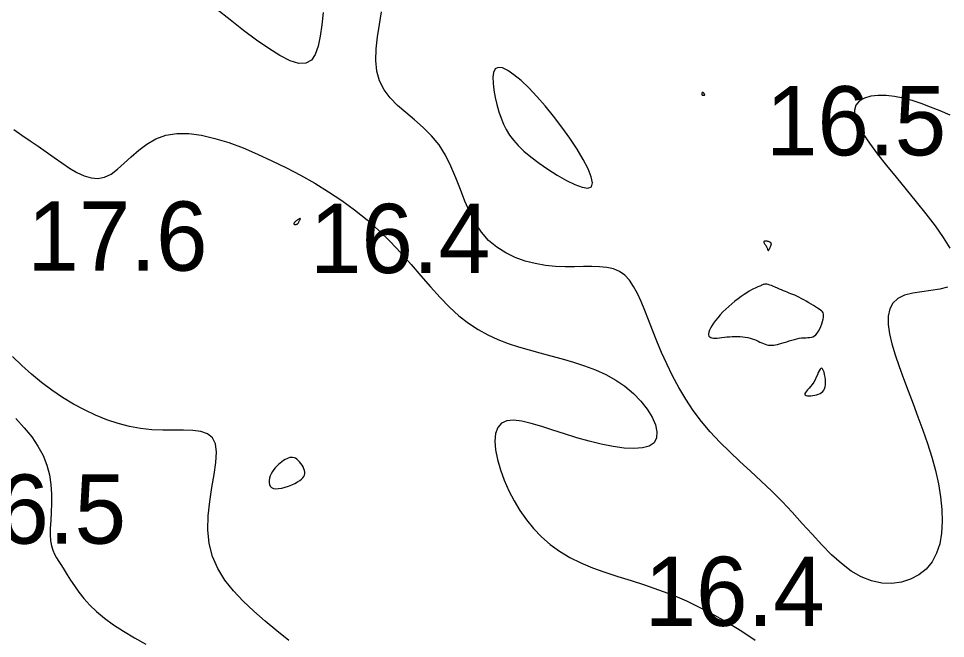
# Model space of a CAD drawing. Extents: x 3040093 to 3056816, y 408076 to 509144.
# Drawn here: x 3045814.3 to 3045881.2, y 434654.2 to 434699 of the extents above; entities that cross this region are included whole.
import ezdxf

# ---------------------------------------------------------------- set-up
doc = ezdxf.new("R2010")
doc.units = 0
doc.layers.add('V-CHAN-CONT-EL17', color=7, linetype='Continuous')
doc.layers.add('V-TOPO-SOUN-0610', color=7, linetype='Continuous')

msp = doc.modelspace()

# ---------------------------------------------------------------- linework, layer by layer
at = {"layer": 'V-CHAN-CONT-EL17'}
for points in [[(3045836.317, 434699.385), (3045836.206, 434698.495), (3045836.089, 434697.673), (3045835.943, 434696.953), (3045835.741, 434696.366), (3045835.458, 434695.944), (3045835.068, 434695.72), (3045834.553, 434695.714), (3045833.922, 434695.909), (3045833.191, 434696.274), (3045832.376, 434696.78), (3045831.494, 434697.399), (3045830.559, 434698.1), (3045829.589, 434698.855), (3045828.599, 434699.634)], [(3045881.382, 434679.537), (3045880.815, 434679.401), (3045880.176, 434679.306), (3045879.509, 434679.221), (3045878.858, 434679.117), (3045878.265, 434678.964), (3045877.775, 434678.734), (3045877.422, 434678.402), (3045877.201, 434677.972), (3045877.098, 434677.452), (3045877.099, 434676.852), (3045877.191, 434676.18), (3045877.36, 434675.445), (3045877.591, 434674.656), (3045877.872, 434673.822), (3045878.188, 434672.952), (3045878.528, 434672.051), (3045878.883, 434671.125), (3045879.24, 434670.179), (3045879.591, 434669.219), (3045879.924, 434668.25), (3045880.228, 434667.278), (3045880.494, 434666.307), (3045880.71, 434665.345), (3045880.871, 434664.401), (3045880.967, 434663.486), (3045880.993, 434662.61), (3045880.942, 434661.784), (3045880.806, 434661.018), (3045880.578, 434660.323), (3045880.252, 434659.71), (3045879.823, 434659.189), (3045879.304, 434658.766), (3045878.71, 434658.447), (3045878.056, 434658.239), (3045877.358, 434658.146), (3045876.631, 434658.174), (3045875.89, 434658.331), (3045875.151, 434658.62), (3045874.425, 434659.045), (3045873.712, 434659.587), (3045873.007, 434660.224), (3045872.305, 434660.934), (3045871.601, 434661.696), (3045870.892, 434662.487), (3045870.171, 434663.285), (3045869.436, 434664.068), (3045868.682, 434664.82), (3045867.918, 434665.545), (3045867.152, 434666.252), (3045866.393, 434666.95), (3045865.649, 434667.649), (3045864.931, 434668.359), (3045864.247, 434669.088), (3045863.607, 434669.847), (3045863.016, 434670.64), (3045862.474, 434671.463), (3045861.979, 434672.304), (3045861.526, 434673.153), (3045861.112, 434674.001), (3045860.735, 434674.838), (3045860.392, 434675.653), (3045860.078, 434676.436), (3045859.791, 434677.179), (3045859.521, 434677.873), (3045859.258, 434678.513), (3045858.991, 434679.093), (3045858.712, 434679.605), (3045858.41, 434680.045), (3045858.074, 434680.404), (3045857.696, 434680.678), (3045857.266, 434680.863), (3045856.787, 434680.974), (3045856.262, 434681.027), (3045855.695, 434681.04), (3045855.089, 434681.031), (3045854.448, 434681.017), (3045853.775, 434681.016), (3045853.075, 434681.045), (3045852.352, 434681.12), (3045851.618, 434681.249), (3045850.887, 434681.438), (3045850.171, 434681.694), (3045849.483, 434682.023), (3045848.838, 434682.432), (3045848.247, 434682.927), (3045847.725, 434683.515), (3045847.278, 434684.196), (3045846.893, 434684.954), (3045846.546, 434685.765), (3045846.218, 434686.606), (3045845.888, 434687.455), (3045845.534, 434688.289), (3045845.136, 434689.084), (3045844.672, 434689.82), (3045844.131, 434690.478), (3045843.532, 434691.074), (3045842.905, 434691.626), (3045842.279, 434692.155), (3045841.684, 434692.681), (3045841.149, 434693.224), (3045840.702, 434693.805), (3045840.374, 434694.444), (3045840.185, 434695.155), (3045840.115, 434695.932), (3045840.14, 434696.761), (3045840.232, 434697.632), (3045840.365, 434698.532), (3045840.511, 434699.448)], [(3045881.559, 434691.971), (3045880.838, 434692.275), (3045880.142, 434692.556), (3045879.469, 434692.81), (3045878.816, 434693.028), (3045878.178, 434693.203), (3045877.554, 434693.327), (3045876.944, 434693.395), (3045876.365, 434693.401), (3045875.837, 434693.339), (3045875.38, 434693.206), (3045875.017, 434692.997), (3045874.766, 434692.706), (3045874.65, 434692.329), (3045874.688, 434691.861), (3045874.893, 434691.3), (3045875.249, 434690.655), (3045875.729, 434689.94), (3045876.308, 434689.165), (3045876.962, 434688.344), (3045877.665, 434687.489), (3045878.392, 434686.611), (3045879.117, 434685.724), (3045879.817, 434684.84), (3045880.468, 434683.974), (3045881.049, 434683.143), (3045881.537, 434682.361)], [(3045813.983, 434690.943), (3045814.561, 434690.527), (3045815.151, 434690.124), (3045815.742, 434689.727), (3045816.327, 434689.326), (3045816.899, 434688.918), (3045817.457, 434688.521), (3045818.001, 434688.153), (3045818.532, 434687.836), (3045819.05, 434687.591), (3045819.555, 434687.437), (3045820.049, 434687.395)], [(3045820.049, 434687.395), (3045820.53, 434687.487), (3045821.002, 434687.722), (3045821.473, 434688.073), (3045821.957, 434688.502), (3045822.463, 434688.973), (3045823.005, 434689.448), (3045823.592, 434689.89), (3045824.237, 434690.26), (3045824.951, 434690.523), (3045825.742, 434690.648), (3045826.603, 434690.642), (3045827.523, 434690.521), (3045828.49, 434690.297), (3045829.494, 434689.987), (3045830.524, 434689.605), (3045831.568, 434689.165), (3045832.615, 434688.683), (3045833.656, 434688.17), (3045834.685, 434687.628), (3045835.697, 434687.053), (3045836.686, 434686.446), (3045837.65, 434685.803), (3045838.581, 434685.123), (3045839.476, 434684.404), (3045840.331, 434683.644), (3045841.141, 434682.845), (3045841.912, 434682.02), (3045842.651, 434681.187), (3045843.365, 434680.361), (3045844.059, 434679.561), (3045844.743, 434678.802), (3045845.421, 434678.102), (3045846.101, 434677.478), (3045846.789, 434676.942), (3045847.486, 434676.486), (3045848.195, 434676.1), (3045848.917, 434675.772), (3045849.652, 434675.489), (3045850.402, 434675.241), (3045851.168, 434675.017), (3045851.952, 434674.803), (3045852.753, 434674.59), (3045853.563, 434674.368), (3045854.373, 434674.13), (3045855.173, 434673.866), (3045855.955, 434673.568), (3045856.707, 434673.228), (3045857.422, 434672.837), (3045858.089, 434672.387), (3045858.699, 434671.875), (3045859.238, 434671.319), (3045859.692, 434670.74), (3045860.046, 434670.163), (3045860.288, 434669.608), (3045860.402, 434669.1), (3045860.375, 434668.661), (3045860.193, 434668.313), (3045859.847, 434668.073), (3045859.355, 434667.937), (3045858.74, 434667.893), (3045858.024, 434667.93), (3045857.231, 434668.037), (3045856.382, 434668.203), (3045855.502, 434668.418), (3045854.614, 434668.669), (3045853.738, 434668.944), (3045852.889, 434669.223), (3045852.083, 434669.484), (3045851.333, 434669.703), (3045850.653, 434669.86), (3045850.056, 434669.931), (3045849.557, 434669.895), (3045849.17, 434669.729), (3045848.904, 434669.418), (3045848.754, 434668.977), (3045848.708, 434668.428), (3045848.758, 434667.794), (3045848.894, 434667.096), (3045849.104, 434666.357), (3045849.379, 434665.6), (3045849.708, 434664.845), (3045850.085, 434664.114), (3045850.507, 434663.411), (3045850.978, 434662.742), (3045851.498, 434662.109), (3045852.07, 434661.518), (3045852.696, 434660.971), (3045853.376, 434660.473), (3045854.113, 434660.028), (3045854.907, 434659.636), (3045855.753, 434659.286), (3045856.643, 434658.966), (3045857.571, 434658.66), (3045858.53, 434658.356), (3045859.513, 434658.039), (3045860.513, 434657.696), (3045861.524, 434657.313), (3045862.537, 434656.879), (3045863.55, 434656.396), (3045864.555, 434655.867), (3045865.55, 434655.296), (3045866.528, 434654.688), (3045867.484, 434654.047)], [(3045833.831, 434654.014), (3045832.969, 434654.716), (3045832.119, 434655.421), (3045831.3, 434656.132), (3045830.529, 434656.86), (3045829.826, 434657.611), (3045829.21, 434658.395), (3045828.699, 434659.219), (3045828.313, 434660.092), (3045828.07, 434661.023), (3045827.98, 434662.012), (3045828.012, 434663.037), (3045828.127, 434664.067), (3045828.284, 434665.072), (3045828.443, 434666.02), (3045828.565, 434666.883), (3045828.61, 434667.629), (3045828.537, 434668.228), (3045828.317, 434668.661), (3045827.958, 434668.946), (3045827.479, 434669.113), (3045826.899, 434669.194), (3045826.236, 434669.219), (3045825.51, 434669.216), (3045824.739, 434669.216), (3045823.941, 434669.25), (3045823.134, 434669.342), (3045822.321, 434669.495), (3045821.507, 434669.707), (3045820.693, 434669.976), (3045819.883, 434670.3), (3045819.079, 434670.677), (3045818.284, 434671.105), (3045817.5, 434671.581), (3045816.731, 434672.102), (3045815.982, 434672.665), (3045815.256, 434673.264), (3045814.56, 434673.893), (3045813.898, 434674.547)], [(3045814.125, 434670.069), (3045814.741, 434669.399), (3045815.275, 434668.73), (3045815.725, 434668.057), (3045816.089, 434667.378), (3045816.362, 434666.69), (3045816.546, 434665.992), (3045816.654, 434665.292), (3045816.701, 434664.6), (3045816.705, 434663.928), (3045816.681, 434663.287), (3045816.647, 434662.686), (3045816.617, 434662.136), (3045816.608, 434661.649), (3045816.635, 434661.23), (3045816.695, 434660.87), (3045816.788, 434660.553), (3045816.909, 434660.266), (3045817.055, 434659.994), (3045817.224, 434659.723), (3045817.413, 434659.438), (3045817.617, 434659.124), (3045817.837, 434658.772), (3045818.08, 434658.383), (3045818.354, 434657.964), (3045818.669, 434657.522), (3045819.033, 434657.061), (3045819.457, 434656.589), (3045819.949, 434656.111), (3045820.518, 434655.634), (3045821.171, 434655.163), (3045821.897, 434654.695), (3045822.685, 434654.227), (3045823.522, 434653.754)]]:
    msp.add_lwpolyline(points, dxfattribs=at)
for points in [[(3045855.745, 434687.084), (3045855.659, 434687.524), (3045855.431, 434688.095), (3045855.083, 434688.768), (3045854.637, 434689.513), (3045854.117, 434690.302), (3045853.544, 434691.105), (3045852.943, 434691.893), (3045852.332, 434692.639), (3045851.728, 434693.327), (3045851.143, 434693.943), (3045850.589, 434694.471), (3045850.08, 434694.898), (3045849.627, 434695.209), (3045849.244, 434695.391), (3045848.944, 434695.428), (3045848.735, 434695.314), (3045848.611, 434695.066), (3045848.559, 434694.711), (3045848.569, 434694.275), (3045848.629, 434693.783), (3045848.728, 434693.26), (3045848.855, 434692.732), (3045848.999, 434692.225), (3045849.152, 434691.759), (3045849.322, 434691.329), (3045849.519, 434690.926), (3045849.755, 434690.539), (3045850.04, 434690.159), (3045850.386, 434689.776), (3045850.804, 434689.38), (3045851.305, 434688.961), (3045851.891, 434688.515), (3045852.536, 434688.064), (3045853.205, 434687.635), (3045853.861, 434687.257), (3045854.471, 434686.957), (3045854.998, 434686.763), (3045855.408, 434686.703), (3045855.666, 434686.803)], [(3045863.752, 434693.413), (3045863.769, 434693.41), (3045863.786, 434693.409), (3045863.801, 434693.408), (3045863.815, 434693.41), (3045863.827, 434693.413), (3045863.837, 434693.419), (3045863.843, 434693.428), (3045863.845, 434693.439), (3045863.844, 434693.454), (3045863.84, 434693.471), (3045863.834, 434693.488), (3045863.826, 434693.507), (3045863.816, 434693.525), (3045863.805, 434693.542), (3045863.794, 434693.557), (3045863.782, 434693.57), (3045863.771, 434693.58), (3045863.76, 434693.588), (3045863.748, 434693.595), (3045863.737, 434693.6), (3045863.726, 434693.603), (3045863.716, 434693.605), (3045863.706, 434693.606), (3045863.696, 434693.606), (3045863.687, 434693.606), (3045863.679, 434693.603), (3045863.671, 434693.6), (3045863.663, 434693.595), (3045863.656, 434693.588), (3045863.65, 434693.58), (3045863.644, 434693.57), (3045863.639, 434693.557), (3045863.635, 434693.543), (3045863.632, 434693.528), (3045863.63, 434693.513), (3045863.629, 434693.497), (3045863.63, 434693.483), (3045863.633, 434693.469), (3045863.637, 434693.457), (3045863.644, 434693.447), (3045863.653, 434693.439), (3045863.663, 434693.433), (3045863.675, 434693.428), (3045863.688, 434693.424), (3045863.703, 434693.421), (3045863.718, 434693.418), (3045863.735, 434693.415)], [(3045834.198, 434684.105), (3045834.217, 434684.094), (3045834.242, 434684.086), (3045834.272, 434684.081), (3045834.303, 434684.079), (3045834.336, 434684.08), (3045834.367, 434684.083), (3045834.395, 434684.089), (3045834.42, 434684.096), (3045834.44, 434684.106), (3045834.458, 434684.119), (3045834.474, 434684.135), (3045834.49, 434684.154), (3045834.506, 434684.178), (3045834.523, 434684.206), (3045834.542, 434684.238), (3045834.565, 434684.275), (3045834.588, 434684.316), (3045834.611, 434684.357), (3045834.632, 434684.397), (3045834.65, 434684.434), (3045834.661, 434684.465), (3045834.665, 434684.49), (3045834.659, 434684.504), (3045834.643, 434684.508), (3045834.617, 434684.501), (3045834.584, 434684.486), (3045834.545, 434684.464), (3045834.502, 434684.437), (3045834.457, 434684.405), (3045834.411, 434684.372), (3045834.367, 434684.337), (3045834.325, 434684.304), (3045834.287, 434684.271), (3045834.254, 434684.24), (3045834.227, 434684.21), (3045834.205, 434684.183), (3045834.191, 434684.159), (3045834.185, 434684.138), (3045834.187, 434684.119)], [(3045868.335, 434682.419), (3045868.356, 434682.367), (3045868.373, 434682.318), (3045868.387, 434682.275), (3045868.399, 434682.24), (3045868.411, 434682.214), (3045868.424, 434682.199), (3045868.438, 434682.197), (3045868.455, 434682.209), (3045868.475, 434682.234), (3045868.496, 434682.268), (3045868.518, 434682.309), (3045868.54, 434682.354), (3045868.562, 434682.401), (3045868.583, 434682.447), (3045868.602, 434682.488), (3045868.618, 434682.524), (3045868.631, 434682.555), (3045868.642, 434682.581), (3045868.65, 434682.603), (3045868.655, 434682.623), (3045868.657, 434682.642), (3045868.656, 434682.66), (3045868.652, 434682.679), (3045868.644, 434682.7), (3045868.633, 434682.722), (3045868.617, 434682.744), (3045868.597, 434682.766), (3045868.571, 434682.788), (3045868.54, 434682.809), (3045868.503, 434682.827), (3045868.459, 434682.844), (3045868.409, 434682.857), (3045868.355, 434682.868), (3045868.299, 434682.874), (3045868.245, 434682.876), (3045868.196, 434682.872), (3045868.154, 434682.863), (3045868.123, 434682.848), (3045868.106, 434682.827), (3045868.103, 434682.798), (3045868.115, 434682.763), (3045868.137, 434682.723), (3045868.167, 434682.679), (3045868.202, 434682.63), (3045868.239, 434682.579), (3045868.275, 434682.526), (3045868.308, 434682.472)], [(3045868.444, 434675.367), (3045868.567, 434675.356), (3045868.694, 434675.356), (3045868.825, 434675.367), (3045868.962, 434675.388), (3045869.105, 434675.418), (3045869.256, 434675.456), (3045869.417, 434675.501), (3045869.587, 434675.552), (3045869.764, 434675.607), (3045869.947, 434675.664), (3045870.132, 434675.719), (3045870.317, 434675.771), (3045870.499, 434675.816), (3045870.675, 434675.853), (3045870.844, 434675.879), (3045871.003, 434675.893), (3045871.151, 434675.899), (3045871.291, 434675.903), (3045871.422, 434675.911), (3045871.545, 434675.93), (3045871.661, 434675.965), (3045871.771, 434676.023), (3045871.875, 434676.108), (3045871.975, 434676.226), (3045872.068, 434676.37), (3045872.153, 434676.534), (3045872.229, 434676.709), (3045872.295, 434676.888), (3045872.349, 434677.064), (3045872.389, 434677.228), (3045872.415, 434677.375), (3045872.424, 434677.497), (3045872.417, 434677.598), (3045872.393, 434677.683), (3045872.351, 434677.756), (3045872.29, 434677.823), (3045872.211, 434677.888), (3045872.111, 434677.955), (3045871.992, 434678.031), (3045871.853, 434678.117), (3045871.697, 434678.214), (3045871.529, 434678.316), (3045871.352, 434678.422), (3045871.171, 434678.528), (3045870.991, 434678.632), (3045870.814, 434678.729), (3045870.646, 434678.817), (3045870.489, 434678.894), (3045870.342, 434678.961), (3045870.203, 434679.02), (3045870.068, 434679.074), (3045869.937, 434679.125), (3045869.805, 434679.176), (3045869.672, 434679.228), (3045869.534, 434679.284), (3045869.389, 434679.345), (3045869.241, 434679.411), (3045869.091, 434679.477), (3045868.943, 434679.542), (3045868.8, 434679.603), (3045868.665, 434679.657), (3045868.54, 434679.703), (3045868.429, 434679.736), (3045868.333, 434679.756), (3045868.252, 434679.764), (3045868.181, 434679.761), (3045868.119, 434679.749), (3045868.062, 434679.731), (3045868.008, 434679.708), (3045867.953, 434679.683), (3045867.895, 434679.656), (3045867.832, 434679.629), (3045867.761, 434679.601), (3045867.68, 434679.569), (3045867.587, 434679.53), (3045867.481, 434679.482), (3045867.359, 434679.421), (3045867.22, 434679.346), (3045867.062, 434679.254), (3045866.883, 434679.144), (3045866.686, 434679.015), (3045866.477, 434678.87), (3045866.258, 434678.711), (3045866.033, 434678.538), (3045865.808, 434678.355), (3045865.585, 434678.163), (3045865.368, 434677.963), (3045865.162, 434677.757), (3045864.969, 434677.549), (3045864.79, 434677.341), (3045864.628, 434677.138), (3045864.486, 434676.942), (3045864.364, 434676.757), (3045864.265, 434676.586), (3045864.191, 434676.433), (3045864.144, 434676.301), (3045864.124, 434676.188), (3045864.128, 434676.094), (3045864.155, 434676.017), (3045864.206, 434675.958), (3045864.278, 434675.914), (3045864.371, 434675.885), (3045864.482, 434675.869), (3045864.612, 434675.866), (3045864.758, 434675.873), (3045864.917, 434675.888), (3045865.087, 434675.907), (3045865.267, 434675.929), (3045865.453, 434675.951), (3045865.644, 434675.971), (3045865.837, 434675.985), (3045866.03, 434675.992), (3045866.221, 434675.991), (3045866.411, 434675.983), (3045866.597, 434675.967), (3045866.777, 434675.943), (3045866.952, 434675.912), (3045867.12, 434675.872), (3045867.279, 434675.825), (3045867.429, 434675.771), (3045867.571, 434675.711), (3045867.706, 434675.649), (3045867.835, 434675.586), (3045867.96, 434675.527), (3045868.083, 434675.472), (3045868.203, 434675.426), (3045868.323, 434675.39)], [(3045872.052, 434671.815), (3045872.169, 434671.866), (3045872.274, 434671.93), (3045872.365, 434672.007), (3045872.441, 434672.101), (3045872.501, 434672.213), (3045872.544, 434672.345), (3045872.569, 434672.499), (3045872.575, 434672.676), (3045872.565, 434672.866), (3045872.54, 434673.059), (3045872.503, 434673.244), (3045872.458, 434673.41), (3045872.405, 434673.547), (3045872.349, 434673.645), (3045872.29, 434673.692), (3045872.232, 434673.681), (3045872.173, 434673.618), (3045872.112, 434673.513), (3045872.047, 434673.375), (3045871.976, 434673.214), (3045871.898, 434673.04), (3045871.812, 434672.86), (3045871.714, 434672.686), (3045871.607, 434672.525), (3045871.493, 434672.379), (3045871.381, 434672.247), (3045871.277, 434672.13), (3045871.187, 434672.027), (3045871.118, 434671.939), (3045871.077, 434671.865), (3045871.07, 434671.805), (3045871.101, 434671.759), (3045871.166, 434671.727), (3045871.26, 434671.708), (3045871.375, 434671.7), (3045871.505, 434671.704), (3045871.644, 434671.718), (3045871.786, 434671.741), (3045871.924, 434671.774)], [(3045834.619, 434665.579), (3045834.749, 434665.677), (3045834.848, 434665.775), (3045834.919, 434665.874), (3045834.962, 434665.976), (3045834.981, 434666.081), (3045834.978, 434666.191), (3045834.954, 434666.308), (3045834.913, 434666.432), (3045834.855, 434666.56), (3045834.784, 434666.687), (3045834.702, 434666.811), (3045834.611, 434666.926), (3045834.513, 434667.03), (3045834.412, 434667.117), (3045834.309, 434667.184), (3045834.207, 434667.229), (3045834.104, 434667.251), (3045834.001, 434667.253), (3045833.896, 434667.236), (3045833.79, 434667.202), (3045833.681, 434667.153), (3045833.568, 434667.09), (3045833.452, 434667.017), (3045833.331, 434666.933), (3045833.208, 434666.839), (3045833.085, 434666.735), (3045832.965, 434666.622), (3045832.85, 434666.499), (3045832.742, 434666.366), (3045832.645, 434666.223), (3045832.56, 434666.07), (3045832.491, 434665.908), (3045832.44, 434665.743), (3045832.411, 434665.58), (3045832.407, 434665.425), (3045832.432, 434665.284), (3045832.489, 434665.165), (3045832.581, 434665.072), (3045832.713, 434665.012), (3045832.884, 434664.989), (3045833.088, 434665), (3045833.315, 434665.039), (3045833.556, 434665.102), (3045833.8, 434665.182), (3045834.037, 434665.275), (3045834.259, 434665.376), (3045834.456, 434665.478)]]:
    msp.add_lwpolyline(points, close=True, dxfattribs=at)

# ---------------------------------------------------------------- texts
at = {"layer": 'V-TOPO-SOUN-0610'}
for s, p in [('16.5 ', (3045868.263, 434689.07)), ('17.6 ', (3045814.953, 434680.74)), ('16.4 ', (3045835.353, 434680.57)), ('16.5 ', (3045809.073, 434661.02)), ('16.4 ', (3045859.503, 434655.08))]:
    msp.add_text(s, height=5, dxfattribs=at).set_placement(p)

doc.saveas('drawing.dxf')
